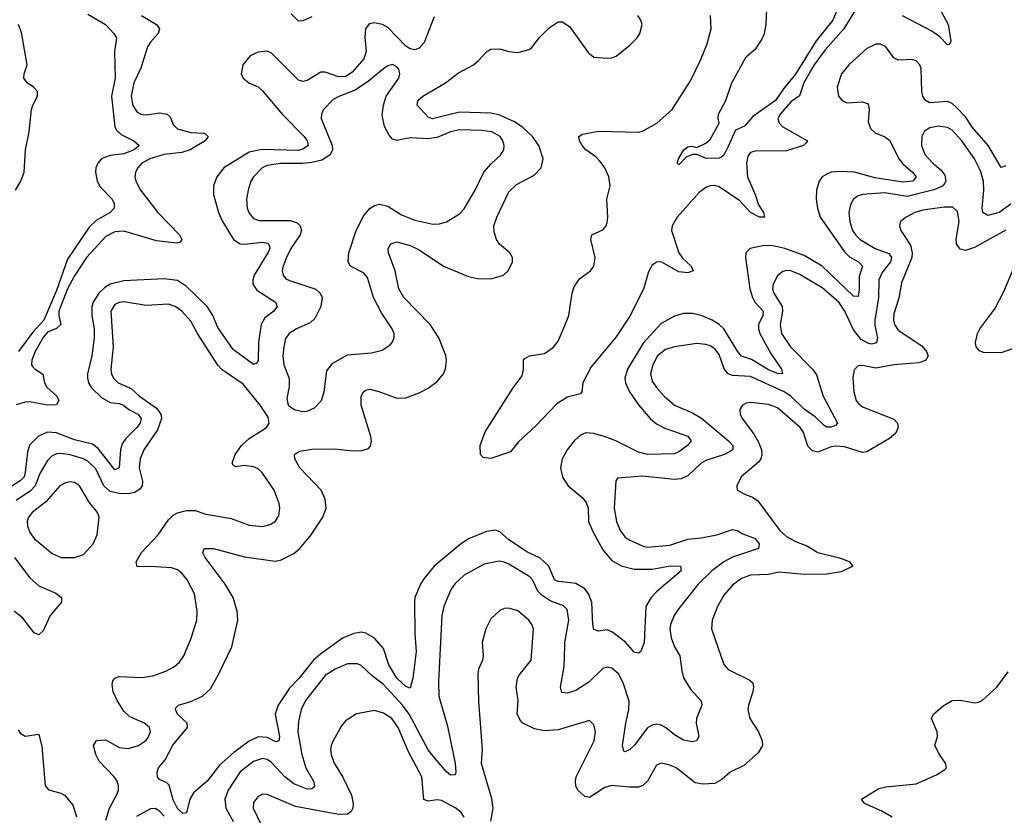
# Model space of a CAD drawing. Header units: inches. Extents: x 1384664 to 1536621, y 460766 to 646467.
# Tile 451 of 488: x 1467565 to 1471963, y 602178 to 605731. Entities that reach past the tile are written whole.
import ezdxf

# ---------------------------------------------------------------- set-up
doc = ezdxf.new("R2010")
doc.units = ezdxf.units.IN
doc.header["$MEASUREMENT"] = 0
doc.layers.add('B4660', color=7, linetype='Continuous')
doc.layers.add('B4670', color=7, linetype='Continuous')

msp = doc.modelspace()

# ---------------------------------------------------------------- linework, layer by layer
at = {"layer": 'B4660', "color": 5}
for points, elevation in [([(1469416.1, 605743.9), (1469371.2, 605630), (1469350, 605603.7), (1469330, 605596.7), (1469310, 605601.1), (1469290, 605613.9), (1469210, 605695.9), (1469185.4, 605710), (1469150, 605718.1), (1469126.8, 605713.2), (1469110.1, 605689.9), (1469106.7, 605653.3), (1469112.2, 605590), (1469102.7, 605557.3), (1469050, 605497.6), (1469021.9, 605478.1), (1468990, 605475.7), (1468930, 605497.7), (1468910, 605496.4), (1468850, 605459.9), (1468830, 605456.1), (1468810, 605461.2), (1468690, 605582.6), (1468670, 605591), (1468630, 605586), (1468594, 605570), (1468561.3, 605530), (1468554.9, 605490), (1468563.7, 605470), (1468588, 605450), (1468630, 605431.4), (1468650, 605413.8), (1468737, 605310), (1468835.6, 605210), (1468849.5, 605190), (1468853.1, 605170), (1468830, 605152.5), (1468810, 605147.7), (1468648.1, 605151.9), (1468590, 605139.7), (1468477.1, 605070), (1468446.2, 605030), (1468430.2, 604990), (1468431.6, 604950), (1468453.2, 604870), (1468470, 604832.6), (1468519.8, 604750), (1468550.1, 604730.1), (1468570, 604728.6), (1468650, 604738.3), (1468673.6, 604733.6), (1468680.6, 604720.6), (1468682.1, 604710), (1468673.3, 604690), (1468613, 604590), (1468606.6, 604570), (1468606.3, 604550), (1468624, 604524), (1468707.8, 604470), (1468714.7, 604450), (1468700.7, 604430), (1468660.1, 604399.9), (1468643.6, 604370), (1468631.2, 604291.2), (1468630, 604209.4), (1468622.4, 604197.6), (1468610, 604190.9), (1468518.2, 604258.2), (1468450, 604357), (1468427.7, 604410), (1468402.5, 604450), (1468310, 604539.9), (1468270, 604566.6), (1468210, 604573.8), (1468030, 604565), (1467970, 604549.9), (1467945, 604535), (1467919.1, 604510), (1467893.3, 604470), (1467886.8, 604450), (1467886.7, 604410), (1467897.9, 604350), (1467898, 604310), (1467887.8, 604230), (1467867.7, 604150), (1467867.7, 604130), (1467872.8, 604110), (1467886.5, 604086.5), (1467930, 604043.8), (1467970, 604021.9), (1468010, 604017.6), (1468029.4, 604009.4), (1468052.8, 603990), (1468093.4, 603970), (1468107.5, 603950), (1468102.8, 603930), (1468088.1, 603910), (1468038.9, 603861.1), (1468022.7, 603837.3), (1468015.3, 603810), (1468010, 603729.6), (1467990, 603720.3), (1467915.6, 603815.6), (1467890, 603835.7), (1467810, 603855.4), (1467730, 603885.6), (1467690, 603888.5), (1467648.8, 603871.2), (1467609.5, 603830.5), (1467600.7, 603799.3), (1467590, 603708.6), (1467584.5, 603690), (1467567.8, 603672.2), (1467530, 603648.1)], 720), ([(1468109.6, 605749.6), (1468176.1, 605710), (1468189.2, 605690), (1468184.3, 605670), (1468149.3, 605630.7), (1468136.8, 605610), (1468105.7, 605514.3), (1468074.4, 605450), (1468063.2, 605390), (1468070, 605348.5), (1468090, 605319), (1468110, 605307.7), (1468130, 605305.9), (1468190, 605315.5), (1468224.4, 605310), (1468237.2, 605297.2), (1468250, 605263.2), (1468270, 605244.1), (1468330, 605227.4), (1468390, 605223.9), (1468407.6, 605210), (1468393.1, 605190), (1468326.2, 605150), (1468290, 605137.8), (1468210, 605129), (1468145.8, 605110), (1468111, 605090), (1468092.7, 605070), (1468083, 605050), (1468080.2, 605030), (1468084.2, 605010), (1468105, 604970), (1468182, 604870), (1468278.8, 604770), (1468290, 604749.2), (1468282.3, 604737.7), (1468266.9, 604733.1), (1468175.9, 604744), (1468030, 604787.2), (1467990, 604783.7), (1467950, 604763), (1467863.7, 604670), (1467810, 604586.8), (1467779, 604530), (1467739.6, 604430), (1467739.6, 604410), (1467749, 604370), (1467730, 604352.1), (1467690, 604335.1), (1467670, 604311.9), (1467633.8, 604250), (1467619.5, 604210), (1467618.3, 604190), (1467622.3, 604182.3), (1467633.8, 604170), (1467668.5, 604148.5), (1467675.3, 604110), (1467686.3, 604090), (1467730.5, 604050), (1467740.4, 604030), (1467730, 604011.8), (1467690, 604010.3), (1467610, 604024.5), (1467590, 604023.4), (1467550, 604011.3)], 680), ([(1467870, 605755.8), (1467948, 605710), (1467985.8, 605670), (1467997.8, 605650), (1467988.9, 605590), (1467991, 605470), (1467975.5, 605390), (1467990, 605252.7), (1467997.3, 605237.3), (1468018, 605218), (1468074.4, 605190), (1468099.5, 605170), (1468075.9, 605150), (1468030, 605132), (1467970, 605124.4), (1467943.4, 605116.6), (1467930.6, 605109.4), (1467914.2, 605090), (1467905.5, 605070), (1467904, 605050), (1467910.9, 605010), (1467924.4, 604984.4), (1467978.2, 604930), (1467987.8, 604910), (1467987.6, 604890), (1467968.9, 604870), (1467906.2, 604833.8), (1467875.7, 604804.3), (1467778.3, 604661.7), (1467730, 604522.4), (1467672.7, 604390), (1467624.5, 604335.5), (1467559.9, 604250)], 660), ([(1468870, 605744.7), (1468830, 605726.8), (1468810, 605724.4), (1468778.1, 605758.1)], 680), ([(1467546.2, 604970), (1467569.9, 605010.1), (1467585, 605050), (1467591, 605150), (1467607.9, 605230), (1467618.4, 605330), (1467623.4, 605350), (1467645, 605390), (1467645.1, 605410), (1467626.4, 605430), (1467598.5, 605450), (1467584, 605470), (1467585, 605490), (1467598.8, 605530), (1467573.7, 605673.7), (1467559.5, 605710)], 660), ([(1470000, 603218.7), (1469970, 603221.9), (1469953.8, 603230), (1469928.4, 603290), (1469890, 603325.6), (1469830, 603354.9), (1469749, 603410), (1469710, 603443.2), (1469690, 603451.2), (1469650, 603445.4), (1469570, 603412.4), (1469532.3, 603387.7), (1469416.8, 603290), (1469370, 603234.6), (1469355.9, 603210), (1469330.8, 603150), (1469328.6, 603131.4), (1469330.1, 602990), (1469336.9, 602910), (1469321.8, 602790), (1469310, 602745.7), (1469290, 602753.3), (1469249.9, 602790), (1469213.7, 602850), (1469190, 602922.6), (1469150, 602969.4), (1469111.9, 602991.9), (1469090, 602995.8), (1469058.7, 602990), (1469010, 602969.9), (1468910, 602898.7), (1468878, 602870), (1468811.5, 602788.5), (1468770, 602745.8), (1468719.3, 602670), (1468706.1, 602630), (1468725.5, 602530), (1468722.4, 602510), (1468710, 602505.4), (1468670, 602525.3), (1468630, 602528), (1468590.7, 602509.3), (1468521.2, 602458.8), (1468458.1, 602401.9), (1468403.3, 602330), (1468341.6, 602278.4), (1468325, 602250), (1468311, 602189), (1468294.4, 602185.6), (1468270, 602208.6), (1468250, 602246.3), (1468233.1, 602313.1), (1468222.8, 602322.8), (1468190, 602337), (1468181.3, 602350), (1468179.1, 602370), (1468184.7, 602390), (1468214.6, 602425.4), (1468249.3, 602490.7), (1468314.1, 602570), (1468313.8, 602590), (1468269.8, 602630), (1468260.8, 602650), (1468262.8, 602657.2), (1468274.5, 602670), (1468330, 602685.4), (1468381.8, 602710), (1468417.5, 602742.5), (1468453.8, 602806.2), (1468512.7, 602930), (1468539.4, 603050), (1468537, 603090), (1468518.7, 603150), (1468482.8, 603210), (1468393.2, 603330), (1468383.2, 603350), (1468389.6, 603370), (1468430.8, 603369.2), (1468570, 603331.9), (1468706.4, 603313.6), (1468730, 603317.1), (1468790, 603347.7), (1468817.1, 603370), (1468867.2, 603430), (1468918.8, 603510), (1468933.6, 603550), (1468929.8, 603590), (1468911.4, 603630), (1468816.5, 603730), (1468794, 603770), (1468792.8, 603790), (1468815.4, 603804.6), (1468870, 603812.8), (1468970, 603815.1), (1469055, 603805), (1469092.9, 603807.1), (1469123.1, 603816.9), (1469132.7, 603827.3), (1469136.4, 603850), (1469134.2, 603870), (1469090.7, 604010), (1469089.8, 604050), (1469100.5, 604070), (1469110, 604076.9), (1469130, 604080.8), (1469170, 604071.2), (1469250, 604040.9), (1469290, 604042.7), (1469350, 604064.2), (1469390, 604086.2), (1469430, 604116.1), (1469458.2, 604150), (1469467.3, 604172.7), (1469472.3, 604210), (1469468.5, 604231.5), (1469437.5, 604310), (1469398.5, 604370), (1469281.4, 604490), (1469258.7, 604530), (1469242.1, 604610), (1469211.9, 604690), (1469211.1, 604710), (1469223.6, 604730), (1469250, 604739.7), (1469310, 604723.5), (1469350, 604703.7), (1469458.7, 604630), (1469570, 604584), (1469610, 604575.2), (1469670, 604573.8), (1469726, 604590), (1469747.6, 604610), (1469766, 604650), (1469766, 604670), (1469754.7, 604690), (1469708.6, 604728.6), (1469694.4, 604750), (1469683.9, 604783.9), (1469683.4, 604810), (1469695.8, 604850), (1469750, 604962), (1469784.9, 604995.1), (1469863.6, 605036.4), (1469895.3, 605070), (1469904.1, 605110), (1469884, 605170), (1469856.2, 605210), (1469812.6, 605250), (1469774.9, 605274.9), (1469710, 605305.1), (1469670, 605313.8), (1469530, 605318.1), (1469409.1, 605289.1), (1469390, 605295.9), (1469340.4, 605350), (1469343.5, 605370), (1469365.7, 605390), (1469467.9, 605450), (1469526, 605494), (1469591.8, 605530), (1469616.5, 605550), (1469650, 605588.3), (1469670, 605600.5), (1469710, 605601.1), (1469750, 605590.1), (1469790, 605585.5), (1469841.1, 605598.9), (1469853, 605607), (1469887.6, 605652.4), (1469930, 605694.6), (1469970, 605721.7), (1469990, 605721.3), (1470000, 605714.5)], 720), ([(1467950, 602156.3), (1467965.9, 602210), (1467998.7, 602270), (1468005.9, 602290), (1468006.6, 602310), (1468000.4, 602330), (1467987.6, 602350), (1467919.8, 602419.8), (1467905.7, 602450), (1467895.3, 602490), (1467908.6, 602511.4), (1467950, 602514.5), (1468010, 602480.2), (1468050, 602476.6), (1468095.8, 602490), (1468127.1, 602510), (1468137.8, 602522.2), (1468149.8, 602550), (1468145.3, 602570), (1468123, 602590), (1468057.7, 602617.7), (1468030, 602642.6), (1468000.5, 602690), (1467983.2, 602730), (1467978, 602762), (1467981.5, 602778.5), (1467989.8, 602790.2), (1468010, 602798), (1468110, 602793.2), (1468159.2, 602800.8), (1468218.6, 602821.4), (1468257.3, 602842.7), (1468278.7, 602861.3), (1468298.2, 602890), (1468330.5, 602969.5), (1468355.9, 603050), (1468358.4, 603090), (1468346.3, 603166.3), (1468312.9, 603230), (1468290, 603259.8), (1468270, 603274.4), (1468242.6, 603282.6), (1468150, 603288.6), (1468090, 603287.6), (1468085.3, 603310), (1468108.6, 603351.4), (1468183.5, 603430), (1468230, 603497.6), (1468250, 603518), (1468270.7, 603529.3), (1468310, 603539.1), (1468350, 603538.5), (1468390, 603523.8), (1468510, 603503.5), (1468590, 603473.2), (1468650, 603468.1), (1468683.3, 603476.7), (1468707.9, 603492.1), (1468723.1, 603516.9), (1468727.4, 603550), (1468724.2, 603570), (1468701.4, 603630), (1468647.4, 603710), (1468630, 603724.8), (1468610, 603734), (1468570, 603740.8), (1468530, 603734.5), (1468520.1, 603740.1), (1468514.5, 603750), (1468527.2, 603790), (1468556.2, 603830), (1468590, 603860.9), (1468667.6, 603910), (1468679.5, 603930), (1468675.6, 603955.6), (1468638.7, 604010), (1468563.3, 604103.3), (1468470, 604166.9), (1468450, 604188.4), (1468359.9, 604330), (1468330, 604385.1), (1468288.7, 604430), (1468259.7, 604450), (1468230, 604460.2), (1468130, 604454.9), (1468030, 604470.9), (1468010, 604468.7), (1467990, 604459.1), (1467971.9, 604430), (1467982.2, 604270), (1467973, 604170), (1467975.8, 604150), (1467984.8, 604130), (1468004.7, 604110), (1468063.7, 604083.7), (1468100.1, 604050), (1468175.8, 603995.8), (1468195.2, 603970), (1468198.2, 603950), (1468180.5, 603899.5), (1468119.3, 603810), (1468102.7, 603770), (1468099.1, 603730), (1468113.9, 603670), (1468111.5, 603650), (1468103.3, 603636.7), (1468079.8, 603620.2), (1468050, 603613.5), (1468010, 603615.2), (1467970, 603624.8), (1467941.6, 603650), (1467905.5, 603725.5), (1467870, 603759.6), (1467850, 603770.4), (1467790, 603787.9), (1467750, 603793.6), (1467730, 603791.6), (1467710, 603782.9), (1467690, 603762.8), (1467655.4, 603704.6), (1467634.6, 603650), (1467613, 603627), (1467550, 603583.3)], 740), ([(1470000, 604038.5), (1469964.2, 604015.8), (1469870, 603915.3), (1469793.5, 603846.5), (1469758, 603802), (1469670, 603772), (1469635.5, 603775.5), (1469623.7, 603790), (1469622.7, 603830), (1469644.7, 603890), (1469770, 604086.4), (1469810, 604140.7), (1469816.3, 604170), (1469815.1, 604210), (1469821.7, 604218.3), (1469842, 604230), (1469910, 604241.1), (1469950, 604268.3), (1469970, 604295.2), (1470000, 604365.8)], 680), ([(1470000, 603790.8), (1469989, 603770), (1469981.1, 603730), (1469990, 603687.4), (1470000, 603672.4)], 720), ([(1467542.2, 603330), (1467610, 603238.9), (1467650, 603202.1), (1467727.2, 603170), (1467751.5, 603150), (1467751.4, 603130), (1467701.5, 603070), (1467670, 603002.3), (1467650, 602984.5), (1467630, 602992.7), (1467578.6, 603058.6), (1467541.1, 603090)], 740), ([(1470000, 603107.5), (1469994, 603114), (1469935.4, 603135.4), (1469898.9, 603158.9), (1469879.5, 603179.5), (1469855.5, 603230), (1469843.6, 603243.6), (1469750, 603299.5), (1469730, 603309.2), (1469707.1, 603313), (1469640, 603300), (1469550, 603250.8), (1469510, 603213.3), (1469492.4, 603187.6), (1469475.8, 603150), (1469459.8, 603110), (1469450.9, 603070), (1469436.1, 602776.1), (1469437.8, 602710), (1469476.3, 602576.3), (1469510.1, 602409.9), (1469513.7, 602370), (1469510, 602358), (1469490, 602357.3), (1469470, 602373.7), (1469405.6, 602450), (1469389.8, 602470.2), (1469305, 602630), (1469274.8, 602670), (1469190, 602761.7), (1469140.1, 602800.1), (1469090, 602846.8), (1469073.9, 602853.9), (1469030, 602854.1), (1468974.3, 602830), (1468930, 602801.8), (1468841.3, 602690), (1468823.2, 602650), (1468810, 602597.2), (1468807.3, 602550), (1468825.5, 602450), (1468843.4, 602390), (1468877.9, 602330), (1468882, 602310), (1468877.9, 602302.1), (1468870, 602295.3), (1468850, 602294.2), (1468790, 602317.7), (1468750, 602349.9), (1468690, 602413.8), (1468670, 602426.4), (1468650, 602431), (1468610, 602418.8), (1468550, 602371.7), (1468495.9, 602290), (1468480.9, 602250), (1468485.9, 602210), (1468519.4, 602150)], 740), ([(1470000, 602568.3), (1469970, 602559.4), (1469910, 602554.8), (1469864.5, 602564.5), (1469813.2, 602590), (1469801.7, 602601.7), (1469787.8, 602630), (1469791.3, 602691.3), (1469782.7, 602750), (1469789.3, 602790), (1469796.6, 602803.4), (1469850, 602871.3), (1469859.8, 603010), (1469853.3, 603030), (1469839.8, 603050), (1469790, 603091.8), (1469750, 603103.1), (1469730, 603102), (1469710, 603093.3), (1469670, 603055.6), (1469647.6, 603010), (1469631.7, 602950), (1469635.3, 602890), (1469632.4, 602870), (1469615.3, 602830), (1469611.8, 602810), (1469614.2, 602685.8), (1469631.3, 602471.3), (1469626.7, 602410), (1469672.2, 602252.2), (1469679, 602210), (1469668.2, 602151.8)], 760), ([(1470000, 602724.6), (1469987, 602727), (1469981.4, 602750), (1469997.3, 602842.7), (1470000, 602932.1)], 740), ([(1469549.9, 602170), (1469537.8, 602190), (1469513.1, 602210), (1469450, 602243.9), (1469430, 602246.9), (1469390, 602240.4), (1469370, 602247.8), (1469361.6, 602350), (1469301.6, 602461.6), (1469255.2, 602570), (1469227.9, 602610), (1469190, 602634.3), (1469150, 602646), (1469070, 602631.1), (1469020.4, 602599.6), (1469002, 602578), (1468966, 602510), (1468956.2, 602490), (1468954, 602470), (1468955.9, 602450), (1468970.2, 602410), (1469008.5, 602348.5), (1469047.6, 602267.6), (1469054.8, 602230), (1469053, 602210), (1469045.7, 602194.3), (1469030, 602183.2), (1468990, 602181.3), (1468797, 602217), (1468670, 602271.1), (1468650, 602272.6), (1468630, 602262.4), (1468610, 602234.5), (1468608.4, 602210), (1468646.4, 602130)], 760), ([(1467821.1, 602170), (1467803.7, 602223.7), (1467770, 602264.8), (1467750, 602275.8), (1467697.2, 602290), (1467680.5, 602310), (1467664.9, 602484.9), (1467654, 602534), (1467650, 602538), (1467589.4, 602529.4), (1467570, 602542), (1467559.3, 602559.3)], 760), ([(1468210, 602174.6), (1468190, 602197), (1468170, 602208.4), (1468150, 602206.1), (1468087.5, 602172.5)], 740)]:
    msp.add_lwpolyline(points, dxfattribs=dict(at, elevation=elevation))
for points, elevation in [([(1469230, 605530.7), (1469210, 605524.8), (1469190, 605512.2), (1469122.7, 605457.3), (1469063.4, 605416.6), (1468991, 605389), (1468965.4, 605374.6), (1468922.3, 605330), (1468913.8, 605310), (1468912.4, 605290), (1468961.5, 605170), (1468962.9, 605150), (1468951.8, 605128.2), (1468915.4, 605104.6), (1468870, 605093.4), (1468830, 605088.5), (1468730, 605089.1), (1468670, 605080.4), (1468648.4, 605070), (1468610.2, 605030), (1468598.3, 605010), (1468585.5, 604970), (1468578.3, 604930), (1468582, 604890), (1468590, 604867.4), (1468610, 604843.2), (1468633.9, 604833.9), (1468774, 604834), (1468803.9, 604823.9), (1468817.7, 604810), (1468823.3, 604790), (1468818.6, 604770), (1468776.1, 604710), (1468757.1, 604670), (1468741.6, 604630), (1468738, 604610), (1468742.2, 604590), (1468754.7, 604574.7), (1468770, 604565.8), (1468887.5, 604527.5), (1468907.9, 604510), (1468915.9, 604490), (1468910.2, 604450), (1468883.4, 604396.6), (1468862.4, 604377.6), (1468801.1, 604350), (1468769.1, 604330), (1468752.9, 604307.1), (1468744.4, 604270), (1468740.9, 604230), (1468744.8, 604190), (1468769.2, 604129.2), (1468768.4, 604091.6), (1468759, 604039), (1468763.8, 604010), (1468791, 603990), (1468830, 603981.7), (1468850, 603983.1), (1468882.2, 603997.7), (1468912.8, 604030), (1468925.7, 604070), (1468937.6, 604162.4), (1468963.3, 604196.7), (1469030, 604234), (1469136.8, 604243.2), (1469184.1, 604255.9), (1469220.1, 604279.9), (1469229.6, 604290), (1469238, 604310), (1469238, 604330), (1469229.6, 604350), (1469181.7, 604421.7), (1469146, 604490), (1469119.3, 604579.3), (1469100.2, 604600.2), (1469042.6, 604630), (1469031.7, 604650), (1469035.4, 604690), (1469068.9, 604790), (1469103.1, 604856.9), (1469130.5, 604889.5), (1469150, 604901.6), (1469172.7, 604907.3), (1469210, 604898.4), (1469270, 604859.8), (1469330, 604835.3), (1469410, 604818.8), (1469440.3, 604819.7), (1469471.6, 604828.4), (1469530, 604864.9), (1469550, 604887.2), (1469600.3, 604970), (1469638.8, 605050), (1469671.7, 605088.3), (1469713.2, 605126.8), (1469727.2, 605150), (1469728.6, 605170), (1469723.9, 605190), (1469710.9, 605210), (1469674, 605230), (1469630, 605236.7), (1469530, 605240.2), (1469490, 605231), (1469430, 605205.8), (1469390, 605199.3), (1469310, 605203.1), (1469250, 605192.1), (1469230, 605198.3), (1469215.4, 605215.4), (1469194.5, 605254.5), (1469184.3, 605304.3), (1469189.9, 605350.1), (1469202.3, 605390), (1469259.1, 605470), (1469263.2, 605490), (1469258.4, 605510), (1469250, 605521)], 740), ([(1467790, 603667.2), (1467770, 603663.2), (1467745, 603650), (1467681.7, 603578.3), (1467620.6, 603530), (1467605.2, 603510), (1467598.5, 603490), (1467599.3, 603470), (1467610, 603441.1), (1467630, 603414.3), (1467710, 603346.5), (1467750, 603328.9), (1467810, 603328.8), (1467850, 603342.4), (1467893.6, 603390), (1467911.2, 603430), (1467919.7, 603510), (1467913.3, 603530), (1467876.1, 603576.1), (1467832.8, 603650), (1467810, 603664.1)], 760)]:
    msp.add_lwpolyline(points, close=True, dxfattribs=dict(at, elevation=elevation))
at = {"layer": 'B4670', "color": 5}
for points, elevation in [([(1471242.8, 605837.2), (1471196.9, 605730), (1471123.6, 605636.4), (1471030, 605488.3), (1470977, 605423), (1470942, 605370), (1470840.4, 605299.5), (1470803.4, 605256.6), (1470762.4, 605237.6), (1470730, 605165.1), (1470710, 605126.6), (1470701.4, 605118.6), (1470690, 605113), (1470631.2, 605111.2), (1470590, 605129.4), (1470570, 605129.6), (1470542.3, 605117.7), (1470510, 605082.7), (1470502.7, 605090), (1470507.8, 605110), (1470532.3, 605150), (1470550, 605163.8), (1470567.1, 605167.1), (1470590, 605160.7), (1470630, 605179.5), (1470650, 605196.3), (1470689.4, 605270), (1470685.1, 605290), (1470687.3, 605310), (1470719.7, 605370), (1470746.6, 605450), (1470810, 605564.9), (1470855.5, 605604.5), (1470879.3, 605640.7), (1470891.9, 605670), (1470900.4, 605710), (1470906, 605850)], 660), ([(1471310, 605794.7), (1471247.1, 605690), (1471163.5, 605596.5), (1471113.9, 605530), (1471068.6, 605450), (1471048.5, 605391.5), (1471010, 605365), (1470962.8, 605310), (1470952.5, 605290), (1470957.7, 605270), (1470973.6, 605253.6), (1471084.2, 605190), (1471078.4, 605181.6), (1471066.7, 605170), (1470990, 605145.5), (1470850, 605144.6), (1470830, 605138), (1470817.9, 605122.1), (1470811.7, 605090), (1470816.6, 605030), (1470850.8, 604950), (1470864.7, 604904.7), (1470887.4, 604870), (1470892, 604850), (1470870, 604848.9), (1470830, 604869.9), (1470781.7, 604921.7), (1470690, 604985.6), (1470670, 604991.5), (1470650, 604989.4), (1470630, 604981.2), (1470600.6, 604959.4), (1470502.7, 604850), (1470479.4, 604810), (1470476.9, 604790), (1470509.7, 604689.7), (1470526.5, 604666.5), (1470564.3, 604630), (1470573.1, 604610), (1470550, 604601.2), (1470510, 604605.7), (1470430, 604650.4), (1470410, 604648.7), (1470390, 604635.4), (1470374.2, 604605.8), (1470351.6, 604528.4), (1470290, 604407.5), (1470230, 604314.6), (1470118.6, 604181.4), (1470080.8, 604110), (1470075.5, 604070), (1470070, 604060.5), (1470010, 604044.9), (1470000, 604038.5)], 680), ([(1471669.5, 605790), (1471713.2, 605710), (1471724.7, 605635.3), (1471718.7, 605621.3), (1471710, 605618.9), (1471674.9, 605654.9), (1471639.5, 605679.5), (1471509.1, 605749.1)], 680), ([(1470000, 604365.8), (1470018.8, 604410), (1470032.8, 604510), (1470041.4, 604538.6), (1470065.7, 604574.3), (1470115.5, 604610), (1470129.9, 604630), (1470135.4, 604670), (1470116.4, 604750), (1470120.5, 604770), (1470170, 604792.4), (1470184.4, 604810), (1470190, 604825.5), (1470193.1, 604850), (1470188.6, 604930), (1470202.9, 604990), (1470197.3, 605030), (1470179.1, 605070), (1470158, 605098), (1470138.2, 605118.2), (1470094.4, 605150), (1470077, 605170), (1470065.7, 605190), (1470063.5, 605210), (1470079.5, 605220.5), (1470150, 605233.1), (1470331.2, 605228.8), (1470350, 605234.3), (1470411, 605269), (1470480.3, 605330), (1470561.6, 605458.4), (1470606.6, 605550), (1470636.4, 605623.6), (1470654.7, 605690), (1470650.7, 605750)], 680), ([(1470000, 605714.5), (1470020.6, 605700.6), (1470104.3, 605584.3), (1470130, 605564.6), (1470190, 605559.6), (1470210, 605560.9), (1470230, 605568.9), (1470290, 605617.3), (1470322.7, 605650), (1470335.8, 605670), (1470345.6, 605710), (1470339.8, 605730), (1470325.8, 605750)], 720), ([(1471970, 605079.1), (1471950, 605071.2), (1471891.8, 605170), (1471821.3, 605250), (1471790, 605296.9), (1471750, 605339.4), (1471730, 605356.7), (1471710, 605366), (1471630, 605360.6), (1471610, 605371.4), (1471599.7, 605390), (1471595.6, 605410), (1471592.4, 605512.4), (1471586.6, 605530), (1471570, 605548.1), (1471550, 605553.2), (1471490, 605550.4), (1471470, 605561.6), (1471432.4, 605612.4), (1471410, 605622.8), (1471390, 605622.1), (1471350, 605603.2), (1471268.3, 605530), (1471236.9, 605490), (1471217.4, 605430), (1471223.2, 605390), (1471239.7, 605370), (1471260.1, 605360.1), (1471330, 605364.4), (1471355.2, 605355.2), (1471359.5, 605330), (1471355.6, 605275.6), (1471365.5, 605245.5), (1471386, 605226), (1471430, 605208), (1471452.2, 605192.2), (1471492.5, 605110), (1471510, 605086.9), (1471553.2, 605050), (1471569.4, 605030), (1471554.2, 605010), (1471510, 605005.5), (1471384.9, 605024.9), (1471293.6, 605050), (1471226.1, 605053.9), (1471190.1, 605049.9), (1471170, 605042.2), (1471150.2, 605030), (1471136.6, 605010), (1471124.4, 604970), (1471122.6, 604930), (1471128.3, 604890), (1471141.5, 604850), (1471250, 604694.8), (1471271.8, 604671.8), (1471312.4, 604650), (1471330.1, 604630), (1471315.4, 604584.6), (1471315.1, 604524.9), (1471310, 604495.6), (1471290, 604497), (1471150, 604629.9), (1471070, 604678.1), (1470983.5, 604710), (1470930, 604721.8), (1470890, 604722.3), (1470828.4, 604710), (1470809.4, 604690.6), (1470806.7, 604670), (1470826.6, 604530), (1470838.5, 604490), (1470849.7, 604470), (1470885.6, 604430), (1470885.2, 604410), (1470865.2, 604370), (1470865.3, 604350), (1470871.9, 604330), (1470920.1, 604240.1), (1470968.2, 604170), (1470972.7, 604150), (1470950, 604150.8), (1470910, 604167), (1470833.4, 604213.4), (1470789.3, 604229.3), (1470771.1, 604251.1), (1470710.5, 604350.5), (1470690, 604370.4), (1470657.7, 604390), (1470610, 604410.4), (1470570, 604419.6), (1470530, 604419.5), (1470490, 604407.8), (1470430, 604374.6), (1470350, 604286.3), (1470279.6, 604170), (1470268.1, 604130), (1470271.1, 604110), (1470289.6, 604070), (1470330, 604010.9), (1470380.8, 603950), (1470410, 603926.3), (1470446.3, 603906.3), (1470550, 603871.3), (1470565, 603850), (1470548.2, 603830), (1470510, 603800.6), (1470490, 603791.7), (1470370, 603789.5), (1470330, 603799.2), (1470228.2, 603850), (1470175.3, 603870), (1470130, 603883.5), (1470093.8, 603886.2), (1470070, 603875.3), (1470042, 603850), (1470010.1, 603810), (1470000, 603790.8)], 720), ([(1471992.6, 604907.4), (1471940.2, 604870), (1471890, 604856.8), (1471866.9, 604870), (1471863.8, 604890), (1471872.4, 604970), (1471869.9, 605010), (1471856.7, 605056.7), (1471831, 605110), (1471773.4, 605190), (1471730, 605237.3), (1471710, 605250.6), (1471670, 605256.5), (1471631, 605249), (1471606.8, 605233.2), (1471595.3, 605210), (1471593.2, 605170), (1471608.4, 605130), (1471643.8, 605090), (1471680.5, 605060.5), (1471697.2, 605037.2), (1471702.1, 605010), (1471690.4, 604989.6), (1471648.9, 604971.1), (1471530, 604942.1), (1471430, 604957.5), (1471329.6, 604950.4), (1471310, 604944.6), (1471290.2, 604930), (1471275.7, 604904.3), (1471269.4, 604870), (1471273.4, 604830), (1471285.9, 604790), (1471298.6, 604770), (1471319.2, 604750), (1471386.4, 604710), (1471447.3, 604687.3), (1471459.5, 604670), (1471455.6, 604650), (1471417.9, 604602.1), (1471402.9, 604570), (1471402.1, 604490), (1471385, 604390), (1471385.8, 604365.7), (1471397.6, 604310), (1471392.2, 604287.8), (1471370, 604282.7), (1471353.8, 604286.2), (1471323.5, 604303.5), (1471290, 604346.1), (1471251.4, 604430), (1471224.5, 604470), (1471150, 604533.6), (1471050, 604592.6), (1471010, 604609.8), (1470990, 604611.4), (1470973.4, 604606.6), (1470950, 604586.9), (1470930.2, 604550), (1470928.1, 604530), (1470933.2, 604510), (1470971.1, 604450), (1470973.3, 604430), (1470962.6, 604370), (1470967.8, 604330), (1471008.7, 604270), (1471106.7, 604170), (1471124.6, 604144.6), (1471153.8, 604050), (1471217.8, 603930), (1471210, 603918.3), (1471189.3, 603910.7), (1471170, 603911.4), (1471158.7, 603918.7), (1471118.2, 603958.2), (1471070, 603992.3), (1471009.9, 604050), (1470980.5, 604070), (1470830, 604137.4), (1470750, 604141.9), (1470730, 604149.3), (1470712.6, 604172.6), (1470690, 604236.1), (1470670, 604261), (1470650, 604274.1), (1470630, 604281), (1470590, 604284.5), (1470490, 604269.8), (1470450, 604258.7), (1470413.8, 604230), (1470393.1, 604190), (1470383, 604150), (1470390, 604117.6), (1470410, 604089.1), (1470444.7, 604050), (1470490, 604010.2), (1470570, 603975.7), (1470610.9, 603950.9), (1470731.6, 603850), (1470750.1, 603830), (1470750.2, 603810), (1470712.9, 603790), (1470630, 603762.5), (1470609.3, 603750), (1470550, 603694.4), (1470519.7, 603680.3), (1470490, 603677.9), (1470347.4, 603692.6), (1470236.3, 603683.7), (1470228.3, 603671.7), (1470221, 603550), (1470231.7, 603490), (1470247.9, 603450), (1470270, 603420.7), (1470287.6, 603407.6), (1470350, 603379.8), (1470370, 603375.9), (1470470, 603385), (1470550, 603411.8), (1470610, 603417.1), (1470679.6, 603430), (1470750, 603454.4), (1470770, 603450.1), (1470795.3, 603435.3), (1470850, 603414.3), (1470868.6, 603390), (1470864.9, 603370), (1470750, 603331.3), (1470710.2, 603310), (1470656.3, 603270), (1470596.1, 603210), (1470510, 603101), (1470489.3, 603070), (1470472.6, 603030), (1470469.5, 603010), (1470475.1, 602970), (1470490.1, 602930.1), (1470514.2, 602890), (1470522.5, 602822.5), (1470531.1, 602791.1), (1470561.7, 602741.7), (1470609.3, 602689.3), (1470611.8, 602670), (1470588.4, 602610), (1470586.4, 602590), (1470599, 602530), (1470589, 602511), (1470570, 602506.6), (1470530, 602513.6), (1470490, 602537.2), (1470450, 602569.9), (1470430, 602581), (1470410, 602584.7), (1470390, 602580.2), (1470370, 602568.1), (1470310, 602489.8), (1470290, 602471.2), (1470270, 602460.7), (1470263.8, 602463.8), (1470258.5, 602490), (1470272.2, 602590), (1470285.6, 602650), (1470287.9, 602687.9), (1470260.7, 602770), (1470239.4, 602810), (1470210, 602835.7), (1470190, 602839.8), (1470170, 602834), (1470107.2, 602772.8), (1470050, 602735), (1470010, 602722.8), (1470000, 602724.6)], 740), ([(1471970, 604791.1), (1471830, 604714.3), (1471790, 604700.8), (1471766.5, 604706.5), (1471750.5, 604730), (1471749, 604751), (1471762.1, 604830), (1471754.1, 604874.1), (1471733.6, 604893.6), (1471694.6, 604894.6), (1471599.5, 604880.5), (1471563.7, 604870), (1471524.4, 604850), (1471499.5, 604830), (1471495.6, 604810), (1471501.3, 604790), (1471543.8, 604723.8), (1471552.2, 604690), (1471550.6, 604670), (1471504.1, 604555.9), (1471492.4, 604487.6), (1471470, 604418), (1471468.6, 604390), (1471473.5, 604370), (1471490, 604344.6), (1471594.5, 604274.5), (1471615.5, 604250), (1471622.8, 604230), (1471611, 604209), (1471580.9, 604199.1), (1471470, 604189.9), (1471390, 604175.4), (1471330, 604187.3), (1471310, 604184.7), (1471292.8, 604167.3), (1471287.1, 604132.9), (1471291.2, 604070), (1471301.8, 604030), (1471310, 604018), (1471330, 604001.6), (1471470, 603947.2), (1471486, 603930), (1471489.1, 603910), (1471477, 603883), (1471450, 603860.3), (1471350, 603800.6), (1471330, 603798.4), (1471250, 603824.2), (1471210, 603826.6), (1471190, 603823.6), (1471130, 603799.9), (1471106, 603806), (1471085.9, 603825.9), (1471067, 603887), (1471052, 603910), (1470950, 603998.3), (1470910, 604013.3), (1470830, 604020.9), (1470810, 604018.3), (1470793.4, 604010), (1470782, 603990), (1470784, 603970), (1470792.6, 603950), (1470843, 603883), (1470864.8, 603844.8), (1470878.9, 603810), (1470881, 603790), (1470876.1, 603770), (1470865.1, 603754.9), (1470787.4, 603690), (1470768.2, 603650), (1470770.8, 603630), (1470806.8, 603610), (1470838.8, 603598.8), (1470862.7, 603582.7), (1470960.2, 603450), (1470990, 603423.7), (1471030, 603401.4), (1471081.6, 603381.6), (1471130, 603352.1), (1471227.9, 603327.9), (1471270, 603311.6), (1471287.3, 603290), (1471234.6, 603265.4), (1471170, 603254.4), (1471070, 603253.1), (1470956.1, 603263.9), (1470910, 603254), (1470830, 603249.8), (1470790, 603234.8), (1470750, 603206), (1470710, 603161), (1470682, 603110), (1470657.8, 603050), (1470656.1, 603010), (1470710, 602850.7), (1470730, 602828.9), (1470823.2, 602783.2), (1470839.5, 602770), (1470843.6, 602750), (1470840.8, 602730), (1470820.3, 602670), (1470817.6, 602650), (1470826.4, 602610), (1470865.3, 602550), (1470881.3, 602510), (1470883.1, 602490), (1470863.7, 602456.3), (1470799.5, 602400.5), (1470739.3, 602370), (1470702, 602338), (1470670, 602320.4), (1470617.4, 602317.4), (1470582.9, 602322.9), (1470497, 602390), (1470470, 602402.3), (1470430, 602410.9), (1470410, 602401.6), (1470369.5, 602330.5), (1470349.4, 602310.6), (1470330, 602304), (1470290, 602303), (1470208.4, 602311.6), (1470178.4, 602301.6), (1470110, 602258), (1470090, 602261.3), (1470059.1, 602290), (1470049.8, 602310), (1470047.3, 602330), (1470050.7, 602350), (1470131.6, 602510), (1470136.8, 602550), (1470130, 602581.2), (1470110, 602600.7), (1470000, 602568.3)], 760), ([(1472033.5, 604273.5), (1471950, 604243.1), (1471870, 604245.1), (1471852, 604252), (1471837.4, 604270), (1471834.5, 604290), (1471843.8, 604330), (1471853.6, 604350), (1471920.6, 604439.4), (1471961.9, 604518.1), (1472010, 604634)], 760), ([(1470000, 603672.4), (1470015, 603650), (1470077.1, 603597.1), (1470095.7, 603575.7), (1470104.6, 603550), (1470106.3, 603490), (1470124.9, 603444.9), (1470170, 603363.5), (1470210, 603316.6), (1470251.7, 603291.7), (1470310, 603276.9), (1470390, 603277.3), (1470472.3, 603292.3), (1470516.3, 603290), (1470519.6, 603270), (1470410, 603176.5), (1470386.3, 603150), (1470361.4, 603110), (1470354, 602950), (1470340.3, 602910), (1470330, 602902.3), (1470310, 602906), (1470271.4, 602951.4), (1470210, 602997.7), (1470190, 603006.3), (1470150, 603000.4), (1470130, 603007.6), (1470124.9, 603030), (1470121.4, 603130), (1470106.7, 603166.7), (1470089.9, 603190), (1470050, 603213.3), (1470000, 603218.7)], 720), ([(1470000, 602932.1), (1470000.5, 602950), (1470018.9, 603050), (1470010, 603096.9), (1470000, 603107.5)], 740), ([(1471462.6, 602170), (1471416.4, 602196.4), (1471339, 602230), (1471325.2, 602250), (1471402.3, 602297.7), (1471434.5, 602305.5), (1471570, 602318.7), (1471660.7, 602359.3), (1471697.7, 602382.3), (1471704.5, 602390), (1471701.3, 602410), (1471673.7, 602450), (1471653.6, 602490), (1471665.1, 602530), (1471663, 602550), (1471638, 602610), (1471647.6, 602630), (1471690, 602666.4), (1471730, 602690.4), (1471768.3, 602691.7), (1471830, 602680.2), (1471850, 602682.5), (1471864, 602690), (1471929.8, 602750), (1471981.1, 602818.9)], 760)]:
    msp.add_lwpolyline(points, dxfattribs=dict(at, elevation=elevation))

doc.saveas('drawing.dxf')
